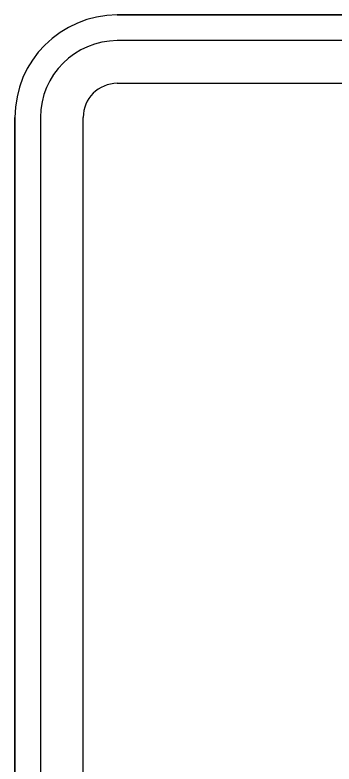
# Model space of a CAD drawing. Extents: x 99958 to 100136, y 99935 to 100013.
# Drawn here: x 100080.6538 to 100080.7123, y 99972.6129 to 99972.75 of the extents above; entities that cross this region are included whole.
import ezdxf

# ---------------------------------------------------------------- set-up
doc = ezdxf.new("R2010")
doc.units = 0
doc.layers.add('TR_SN_ConstructionSigns', color=7, linetype='Continuous')

msp = doc.modelspace()

# ---------------------------------------------------------------- linework, layer by layer
at = {"layer": 'TR_SN_ConstructionSigns'}
for p, q in [((100080.93505, 99972.74995), (100080.67255, 99972.74995)), ((100080.67255, 99972.74995), (100080.93505, 99972.74995)), ((100080.93505, 99972.74995), (100080.67255, 99972.74995)), ((100080.93505, 99972.74526), (100080.67255, 99972.74526)), ((100080.67255, 99972.73745), (100080.93505, 99972.73745)), ((100080.6538, 99972.7312), (100080.6538, 99972.4687)), ((100080.6538, 99972.4687), (100080.6538, 99972.7312)), ((100080.6538, 99972.7312), (100080.6538, 99972.4687)), ((100080.65849, 99972.7312), (100080.65849, 99972.4687)), ((100080.6663, 99972.4687), (100080.6663, 99972.7312))]:
    msp.add_line(p, q, dxfattribs=at)
for radius in [0.01875, 0.01875, 0.01875, 0.01406, 0.00625]:
    msp.add_arc((100080.67255, 99972.7312), radius, 90, 180, dxfattribs=at)

doc.saveas('drawing.dxf')
